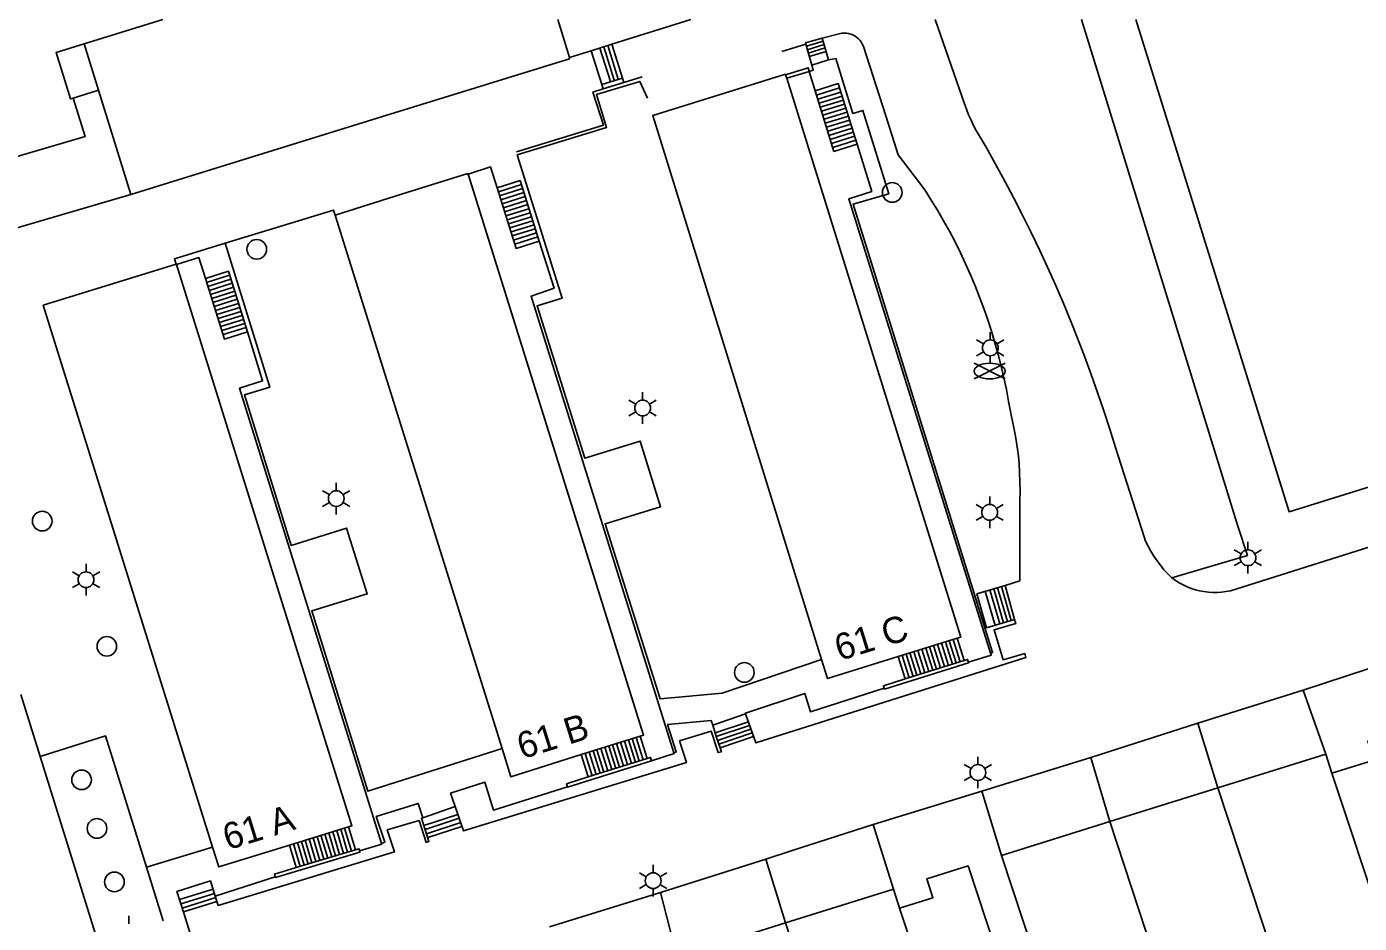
# Model space of a CAD drawing. Extents: x 122462 to 123306, y 485548 to 486417.
# Drawn here: x 122701.5 to 122777.6, y 486198.4 to 486249.6 of the extents above; entities that cross this region are included whole.
import ezdxf

# ---------------------------------------------------------------- set-up
doc = ezdxf.new("R2010")
doc.units = 0
for name, color, linetype in [('Level 1', 7, 'Continuous'), ('Level 17', 7, 'Continuous'), ('Level 19', 7, 'Continuous'), ('Level 21', 7, 'Continuous'), ('Level 31', 7, 'Continuous'), ('Level 33', 7, 'Continuous'), ('Level 4', 7, 'Continuous'), ('Level 5', 7, 'Continuous'), ('Level 50', 7, 'Continuous'), ('Level 52', 7, 'Continuous'), ('Level 53', 7, 'Continuous'), ('Level 58', 7, 'Continuous')]:
    doc.layers.add(name, color=color, linetype=linetype)

msp = doc.modelspace()

# ---------------------------------------------------------------- linework, layer by layer
at = {"layer": 'Level 1'}
for p, q in [((122704.806, 486248.607), (122709.3, 486250)), ((122739.426, 486250), (122734.916, 486248.585)), ((122734.916, 486248.585), (122733.743, 486248.217)), ((122733.743, 486248.217), (122732.497, 486247.826)), ((122744.836, 486246.849), (122744.901, 486246.641)), ((122728.649, 486208.4), (122719.125, 486238.839)), ((122710.053, 486236.037), (122710.064, 486236.01)), ((122754.637, 486214.699), (122751.263, 486213.648)), ((122780.735, 486213.823), (122774.385, 486211.733)), ((122701.191, 486211.491), (122702.294, 486207.955)), ((122774.385, 486211.733), (122768.357, 486209.846)), ((122768.357, 486209.846), (122762.257, 486207.893)), ((122736.54, 486209.108), (122733.171, 486208.054)), ((122769.508, 486206.159), (122775.679, 486208.086)), ((122775.679, 486208.086), (122776.018, 486207)), ((122702.294, 486207.955), (122706.11, 486195.719)), ((122762.257, 486207.893), (122756.038, 486205.965)), ((122756.038, 486205.965), (122749.842, 486204.065)), ((122763.336, 486204.232), (122769.508, 486206.159)), ((122757.165, 486202.305), (122763.336, 486204.232)), ((122719.89, 486203.937), (122716.522, 486202.896)), ((122743.708, 486202.097), (122737.689, 486200.198)), ((122760.501, 486192.189), (122757.165, 486202.305)), ((122737.689, 486200.198), (122731.364, 486198.223)), ((122744.822, 486198.451), (122750.993, 486200.378)), ((122750.993, 486200.378), (122751.331, 486199.294)), ((122738.65, 486196.524), (122744.822, 486198.451))]:
    msp.add_line(p, q, dxfattribs=at)
for points in [[(122780.782, 486224.161), (122773.57, 486221.91), (122764.823, 486250)], [(122704.175, 486245.515), (122704.015, 486245.466), (122703.196, 486248.108), (122704.806, 486248.607)], [(122732.497, 486247.826), (122732.509, 486247.762), (122721.776, 486244.438), (122707.472, 486240.007)], [(122746.894, 486213.482), (122737.25, 486244.529), (122744.826, 486246.877), (122744.836, 486246.849)], [(122744.901, 486246.641), (122754.828, 486214.758), (122754.637, 486214.699)], [(122698.105, 486241.345), (122704.857, 486243.315), (122704.175, 486245.515)], [(122719.125, 486238.839), (122722.916, 486240.025), (122726.706, 486241.211), (122726.715, 486241.182)], [(122726.715, 486241.182), (122736.73, 486209.167), (122736.54, 486209.108)], [(122707.472, 486240.007), (122699.259, 486237.61), (122699.226, 486237.726)], [(122712.133, 486202.784), (122702.462, 486233.692), (122710.053, 486236.037)], [(122710.064, 486236.01), (122720.079, 486203.995), (122719.89, 486203.937)], [(122751.263, 486213.648), (122747.231, 486212.391), (122746.894, 486213.482)], [(122776.018, 486207), (122778.405, 486207.745), (122778.066, 486208.831), (122781.851, 486210.013)], [(122733.171, 486208.054), (122729.15, 486206.795), (122728.649, 486208.4)], [(122749.842, 486204.065), (122745.162, 486202.563), (122743.708, 486202.097)], [(122716.522, 486202.896), (122712.488, 486201.65), (122712.133, 486202.784)], [(122751.331, 486199.294), (122753.241, 486199.89), (122752.903, 486200.974), (122755.256, 486201.709), (122757.349, 486195.363), (122756.4, 486195.05), (122757.497, 486191.726), (122757.179, 486191.095), (122754.363, 486190.167)]]:
    msp.add_lwpolyline(points, dxfattribs=at)
at = {"layer": 'Level 17'}
for p, q in [((122745.986, 486248.586), (122744.621, 486248.168)), ((122744.901, 486246.641), (122746.181, 486247.04)), ((122746.526, 486245.927), (122746.181, 486247.04)), ((122734.428, 486246.034), (122734.348, 486246.288)), ((122735.601, 486246.402), (122734.428, 486246.034)), ((122735.521, 486246.657), (122735.601, 486246.402)), ((122735.601, 486246.402), (122736.644, 486246.729)), ((122742.549, 486210.39), (122740.675, 486209.741)), ((122725.982, 486205.088), (122724.136, 486204.451)), ((122712.133, 486202.784), (122708.351, 486201.643)), ((122709.305, 486198.576), (122708.351, 486201.643)), ((122715.707, 486201.077), (122712.285, 486199.973))]:
    msp.add_line(p, q, dxfattribs=at)
for points in [[(122753.367, 486250), (122755.04, 486245.19), (122755.155, 486244.874), (122755.282, 486244.562), (122755.418, 486244.255), (122755.565, 486243.952), (122755.722, 486243.655), (122756.275, 486242.705), (122756.815, 486241.747), (122757.343, 486240.782), (122757.857, 486239.81), (122758.359, 486238.832), (122758.847, 486237.847), (122759.323, 486236.855), (122759.785, 486235.858), (122760.234, 486234.854), (122760.669, 486233.844), (122761.091, 486232.829), (122761.499, 486231.808), (122761.894, 486230.782), (122762.275, 486229.75), (122762.643, 486228.714), (122762.996, 486227.673), (122763.336, 486226.627), (122763.662, 486225.577), (122765.294, 486220.475), (122765.383, 486220.235), (122765.527, 486219.945), (122765.683, 486219.662), (122765.853, 486219.386), (122766.034, 486219.118), (122766.228, 486218.859), (122766.433, 486218.608), (122766.65, 486218.368), (122766.877, 486218.137)], [(122761.733, 486250), (122761.733, 486249.999), (122770.655, 486221.09), (122771.193, 486219.422), (122766.877, 486218.137)], [(122746.93, 486248.939), (122748.045, 486249.217), (122748.175, 486249.227), (122748.306, 486249.222), (122748.435, 486249.202), (122748.561, 486249.167), (122748.682, 486249.118), (122748.797, 486249.055), (122748.904, 486248.98), (122749.001, 486248.892), (122749.088, 486248.795), (122749.163, 486248.687), (122749.225, 486248.572), (122749.273, 486248.451), (122750.559, 486244.51), (122751.258, 486242.285), (122752.78, 486240.277), (122753.151, 486239.697), (122753.509, 486239.11), (122753.855, 486238.515), (122754.188, 486237.913), (122754.508, 486237.303), (122754.815, 486236.687), (122755.109, 486236.065), (122755.39, 486235.437), (122755.657, 486234.802), (122755.91, 486234.163), (122756.15, 486233.517), (122756.376, 486232.867), (122756.587, 486232.213), (122756.785, 486231.554), (122756.969, 486230.89), (122757.139, 486230.223), (122757.294, 486229.553), (122757.435, 486228.879), (122757.562, 486228.203), (122757.949, 486226.217), (122758.113, 486225.229), (122758.159, 486224.691), (122758.191, 486224.153), (122758.21, 486223.614), (122758.215, 486223.074), (122758.207, 486222.535), (122758.201, 486217.978), (122757.36, 486217.7), (122755.754, 486217.236), (122756.309, 486215.281), (122757.899, 486215.772), (122757.969, 486215.528), (122756.737, 486215.18), (122757.251, 486213.463), (122758.493, 486213.824), (122758.548, 486213.591), (122743.137, 486208.722), (122742.549, 486210.39)], [(122756.538, 486213.842), (122756.652, 486213.878), (122748.696, 486239.466), (122750.725, 486240.06), (122749.252, 486244.811), (122748.676, 486244.632), (122747.711, 486247.78), (122747.29, 486247.69)], [(122746.328, 486247.4), (122746.417, 486247.114), (122746.181, 486247.04)], [(122736.951, 486245.512), (122736.523, 486246.468), (122734.037, 486245.716), (122734.617, 486243.844), (122729.522, 486242.274), (122732.09, 486234.097), (122730.652, 486233.654), (122733.372, 486224.966), (122736.528, 486225.941), (122737.69, 486222.197), (122734.535, 486221.218), (122737.673, 486211.238), (122741.206, 486211.567), (122746.894, 486213.482)], [(122734.428, 486246.034), (122733.836, 486245.848), (122734.441, 486243.969), (122729.484, 486242.449)], [(122756.538, 486213.842), (122748.436, 486239.762), (122749.749, 486240.186), (122748.914, 486242.882)], [(122726.715, 486241.182), (122727.999, 486241.584), (122728.371, 486240.393)], [(122712.843, 486237.227), (122719.038, 486239.125), (122719.125, 486238.839)], [(122710.053, 486236.037), (122709.96, 486236.344), (122712.843, 486237.227)], [(122728.649, 486208.4), (122721, 486205.963), (122717.794, 486216.269), (122720.962, 486217.226), (122719.781, 486220.978), (122716.621, 486219.995), (122713.944, 486228.582), (122715.393, 486229.029), (122712.843, 486237.227)], [(122738.459, 486208.165), (122730.306, 486234.208), (122731.617, 486234.671), (122730.771, 486237.352)], [(122710.064, 486236.01), (122711.347, 486236.412), (122711.72, 486235.221)], [(122721.777, 486202.994), (122713.672, 486228.961), (122714.985, 486229.373), (122714.119, 486232.18)], [(122794.647, 486225.097), (122770.22, 486217.41), (122769.972, 486217.363), (122769.722, 486217.331), (122769.471, 486217.314), (122769.218, 486217.314), (122768.967, 486217.329), (122768.716, 486217.359), (122768.468, 486217.405), (122768.224, 486217.466), (122767.983, 486217.542), (122767.748, 486217.633), (122767.519, 486217.739), (122767.297, 486217.858), (122767.083, 486217.991), (122766.877, 486218.137)], [(122756.538, 486213.842), (122756.571, 486213.736), (122755.273, 486213.329)], [(122742.549, 486210.39), (122742.538, 486210.422), (122745.932, 486211.549), (122746.251, 486210.5), (122750.464, 486211.854)], [(122725.982, 486205.088), (122726.447, 486203.699), (122739.174, 486207.603), (122738.782, 486208.846), (122740.581, 486209.395), (122740.978, 486208.171), (122741.169, 486208.222), (122741.094, 486208.444), (122740.877, 486209.09), (122740.675, 486209.741)], [(122740.675, 486209.741), (122740.596, 486209.996), (122738.102, 486209.765), (122738.598, 486208.209), (122738.459, 486208.165)], [(122702.294, 486207.955), (122706.026, 486209.12), (122708.351, 486201.643)], [(122738.459, 486208.165), (122738.476, 486208.111), (122737.181, 486207.704)], [(122732.382, 486206.227), (122728.173, 486204.881), (122727.668, 486206.49), (122725.711, 486205.859), (122725.982, 486205.088)], [(122721.777, 486202.994), (122721.967, 486203.06), (122721.468, 486204.528), (122723.865, 486205.268), (122724.136, 486204.451)], [(122724.136, 486204.451), (122724.054, 486204.423), (122724.481, 486203.099), (122724.315, 486203.047), (122723.92, 486204.295), (122722.103, 486203.759), (122722.508, 486202.5), (122712.453, 486199.448), (122712.285, 486199.973)], [(122721.777, 486202.994), (122721.79, 486202.953), (122720.518, 486202.559)], [(122713.74, 486192.745), (122713.421, 486192.643), (122712.875, 486194.383), (122718.945, 486196.153), (122718.874, 486196.31), (122711.969, 486194.245), (122710.502, 486198.949), (122710.098, 486200.244), (122712.007, 486200.847), (122712.285, 486199.973)]]:
    msp.add_lwpolyline(points, dxfattribs=at)
at = {"layer": 'Level 19'}
for p, q in [((122778.917, 486198.257), (122776.018, 486207)), ((122772.778, 486196.235), (122769.508, 486206.159)), ((122766.64, 486194.212), (122763.336, 486204.232)), ((122754.363, 486190.167), (122751.331, 486199.294)), ((122748.225, 486188.145), (122744.822, 486198.451))]:
    msp.add_line(p, q, dxfattribs=at)
msp.add_lwpolyline([(122744.836, 486246.849), (122746.117, 486247.246), (122746.181, 486247.04)], dxfattribs=at)
at = {"layer": 'Level 21'}
for p, q in [((122751.663, 486212.375), (122755.032, 486213.431)), ((122736.937, 486207.837), (122733.571, 486206.78)), ((122720.281, 486202.621), (122716.903, 486201.613))]:
    msp.add_line(p, q, dxfattribs=at)
for points in [[(122755.032, 486213.431), (122755.222, 486213.491), (122755.24, 486213.435), (122755.273, 486213.329)], [(122755.273, 486213.329), (122755.282, 486213.3), (122750.483, 486211.795), (122750.464, 486211.854)], [(122750.464, 486211.854), (122750.423, 486211.986), (122751.663, 486212.375)], [(122732.382, 486206.227), (122732.391, 486206.2), (122737.181, 486207.704)], [(122737.181, 486207.704), (122737.164, 486207.758), (122737.121, 486207.895), (122736.937, 486207.837)], [(122733.571, 486206.78), (122732.331, 486206.391), (122732.382, 486206.227)], [(122715.707, 486201.077), (122715.715, 486201.049), (122720.539, 486202.489), (122720.518, 486202.559)], [(122720.518, 486202.559), (122720.482, 486202.681), (122720.281, 486202.621)], [(122716.903, 486201.613), (122715.658, 486201.241), (122715.707, 486201.077)]]:
    msp.add_lwpolyline(points, dxfattribs=at)
at = {"layer": 'Level 31'}
for p, q in [((122734.916, 486248.585), (122735.521, 486246.657)), ((122746.328, 486247.4), (122745.986, 486248.586)), ((122746.93, 486248.939), (122747.29, 486247.69)), ((122734.348, 486246.288), (122733.743, 486248.217)), ((122747.29, 486247.69), (122746.328, 486247.4)), ((122735.521, 486246.657), (122734.348, 486246.288)), ((122754.637, 486214.699), (122755.032, 486213.431)), ((122751.663, 486212.375), (122751.263, 486213.648)), ((122736.54, 486209.108), (122736.937, 486207.837)), ((122733.571, 486206.78), (122733.171, 486208.054)), ((122719.89, 486203.937), (122720.281, 486202.621)), ((122716.903, 486201.613), (122716.522, 486202.896))]:
    msp.add_line(p, q, dxfattribs=at)
for points in [[(122745.986, 486248.586), (122745.965, 486248.659), (122746.93, 486248.939)], [(122746.526, 486245.927), (122747.844, 486246.337), (122748.914, 486242.882)], [(122748.914, 486242.882), (122747.596, 486242.472), (122746.526, 486245.927)], [(122728.371, 486240.393), (122729.681, 486240.806), (122730.771, 486237.352)], [(122730.771, 486237.352), (122729.453, 486236.936), (122728.371, 486240.393)], [(122711.72, 486235.221), (122713.029, 486235.634), (122714.119, 486232.18)], [(122714.119, 486232.18), (122712.801, 486231.764), (122711.72, 486235.221)]]:
    msp.add_lwpolyline(points, dxfattribs=at)
at = {"layer": 'Level 33'}
for p, q in [((122734.236, 486248.371), (122734.838, 486246.453)), ((122734.457, 486248.441), (122735.057, 486246.53)), ((122734.688, 486248.513), (122735.288, 486246.601)), ((122746.983, 486248.757), (122746.02, 486248.467)), ((122747.038, 486248.565), (122746.076, 486248.275)), ((122747.094, 486248.372), (122746.131, 486248.082)), ((122747.149, 486248.18), (122746.187, 486247.89)), ((122746.602, 486245.682), (122747.915, 486246.09)), ((122746.673, 486245.452), (122747.986, 486245.861)), ((122746.744, 486245.223), (122748.058, 486245.632)), ((122746.815, 486244.994), (122748.133, 486245.404)), ((122746.886, 486244.764), (122748.204, 486245.175)), ((122746.957, 486244.535), (122748.275, 486244.945)), ((122747.028, 486244.306), (122748.346, 486244.716)), ((122747.099, 486244.077), (122748.417, 486244.487)), ((122747.17, 486243.848), (122748.488, 486244.258)), ((122747.241, 486243.618), (122748.559, 486244.029)), ((122747.312, 486243.388), (122748.63, 486243.799)), ((122747.383, 486243.159), (122748.701, 486243.57)), ((122747.454, 486242.93), (122748.772, 486243.34)), ((122747.525, 486242.701), (122748.843, 486243.111)), ((122728.443, 486240.164), (122729.753, 486240.577)), ((122728.515, 486239.935), (122729.825, 486240.348)), ((122728.586, 486239.705), (122729.898, 486240.119)), ((122728.658, 486239.476), (122729.97, 486239.891)), ((122728.73, 486239.247), (122730.042, 486239.662)), ((122728.801, 486239.018), (122730.114, 486239.433)), ((122728.877, 486238.791), (122730.187, 486239.204)), ((122728.949, 486238.562), (122730.259, 486238.975)), ((122729.021, 486238.333), (122730.331, 486238.746)), ((122729.094, 486238.104), (122730.403, 486238.517)), ((122729.166, 486237.875), (122730.476, 486238.288)), ((122729.238, 486237.646), (122730.548, 486238.06)), ((122729.31, 486237.417), (122730.62, 486237.831)), ((122729.382, 486237.188), (122730.692, 486237.602)), ((122711.791, 486234.992), (122713.102, 486235.405)), ((122711.863, 486234.763), (122713.174, 486235.176)), ((122711.935, 486234.534), (122713.246, 486234.947)), ((122712.006, 486234.304), (122713.318, 486234.718)), ((122712.078, 486234.075), (122713.391, 486234.49)), ((122712.15, 486233.846), (122713.463, 486234.261)), ((122712.221, 486233.617), (122713.535, 486234.032)), ((122712.298, 486233.39), (122713.607, 486233.803)), ((122712.37, 486233.161), (122713.679, 486233.574)), ((122712.442, 486232.932), (122713.752, 486233.345)), ((122712.514, 486232.703), (122713.824, 486233.116)), ((122712.586, 486232.474), (122713.896, 486232.887)), ((122712.659, 486232.245), (122713.968, 486232.659)), ((122712.731, 486232.016), (122714.041, 486232.43)), ((122756.234, 486217.375), (122756.796, 486215.431)), ((122756.501, 486217.452), (122757.061, 486215.513)), ((122756.719, 486217.515), (122757.278, 486215.58)), ((122756.938, 486217.578), (122757.495, 486215.647)), ((122757.157, 486217.641), (122757.713, 486215.715)), ((122757.36, 486217.7), (122757.899, 486215.772)), ((122752.833, 486214.137), (122753.232, 486212.867)), ((122753.057, 486214.207), (122753.456, 486212.937)), ((122753.283, 486214.277), (122753.681, 486213.008)), ((122753.507, 486214.347), (122753.905, 486213.078)), ((122753.731, 486214.416), (122754.129, 486213.148)), ((122753.955, 486214.486), (122754.353, 486213.219)), ((122754.179, 486214.556), (122754.577, 486213.289)), ((122754.404, 486214.626), (122754.802, 486213.359)), ((122751.487, 486213.718), (122751.887, 486212.445)), ((122751.711, 486213.788), (122752.111, 486212.515)), ((122751.935, 486213.857), (122752.335, 486212.586)), ((122752.16, 486213.928), (122752.56, 486212.656)), ((122752.385, 486213.997), (122752.784, 486212.726)), ((122752.609, 486214.067), (122753.008, 486212.797)), ((122740.808, 486209.294), (122742.71, 486209.934)), ((122740.88, 486209.081), (122742.784, 486209.722)), ((122736.037, 486207.554), (122735.637, 486208.828)), ((122736.261, 486207.624), (122735.861, 486208.898)), ((122736.486, 486207.695), (122736.086, 486208.969)), ((122736.71, 486207.765), (122736.31, 486209.039)), ((122740.951, 486208.868), (122742.859, 486209.51)), ((122741.025, 486208.651), (122742.935, 486209.294)), ((122741.094, 486208.444), (122743.008, 486209.089)), ((122733.795, 486206.85), (122733.395, 486208.124)), ((122734.019, 486206.92), (122733.619, 486208.194)), ((122734.243, 486206.991), (122733.843, 486208.265)), ((122734.468, 486207.061), (122734.068, 486208.335)), ((122734.692, 486207.132), (122734.292, 486208.406)), ((122734.916, 486207.202), (122734.516, 486208.476)), ((122735.14, 486207.272), (122734.74, 486208.546)), ((122735.364, 486207.343), (122734.964, 486208.617)), ((122735.589, 486207.413), (122735.189, 486208.687)), ((122735.813, 486207.484), (122735.413, 486208.758)), ((122724.187, 486204.01), (122726.136, 486204.638)), ((122724.257, 486203.792), (122726.208, 486204.421)), ((122718.704, 486202.15), (122718.318, 486203.451)), ((122718.929, 486202.217), (122718.542, 486203.52)), ((122719.154, 486202.285), (122718.767, 486203.59)), ((122719.38, 486202.352), (122718.992, 486203.659)), ((122719.605, 486202.419), (122719.216, 486203.728)), ((122719.83, 486202.486), (122719.441, 486203.798)), ((122720.056, 486202.554), (122719.666, 486203.867)), ((122724.338, 486203.544), (122726.29, 486204.174)), ((122724.407, 486203.328), (122726.361, 486203.958)), ((122717.128, 486201.68), (122716.746, 486202.965)), ((122717.353, 486201.747), (122716.971, 486203.035)), ((122717.579, 486201.814), (122717.196, 486203.104)), ((122717.804, 486201.882), (122717.42, 486203.174)), ((122718.029, 486201.949), (122717.644, 486203.243)), ((122718.254, 486202.014), (122717.869, 486203.312)), ((122718.479, 486202.083), (122718.094, 486203.382)), ((122710.242, 486199.784), (122712.156, 486200.381)), ((122710.318, 486199.537), (122712.234, 486200.135)), ((122710.391, 486199.304), (122712.308, 486199.902)), ((122710.461, 486199.079), (122712.38, 486199.677))]:
    msp.add_line(p, q, dxfattribs=at)
at = {"layer": 'Level 4'}
for p, q in [((122704.806, 486248.607), (122705.625, 486245.965)), ((122705.625, 486245.965), (122704.175, 486245.515)), ((122775.679, 486208.086), (122774.385, 486211.733)), ((122769.508, 486206.159), (122768.357, 486209.846)), ((122763.336, 486204.232), (122762.257, 486207.893)), ((122757.165, 486202.305), (122756.038, 486205.965)), ((122750.993, 486200.378), (122749.842, 486204.065)), ((122744.822, 486198.451), (122743.708, 486202.097)), ((122738.65, 486196.524), (122737.689, 486200.198))]:
    msp.add_line(p, q, dxfattribs=at)
at = {"layer": 'Level 5'}
for p, q in [((122731.842, 486250), (122732.497, 486247.826)), ((122707.472, 486240.007), (122705.625, 486245.965))]:
    msp.add_line(p, q, dxfattribs=at)
at = {"layer": 'Level 50'}
for p, q in [((122756.13, 486231.49), (122755.74, 486231.715)), ((122756.52, 486231.715), (122756.52, 486232.165)), ((122757.299, 486231.715), (122756.909, 486231.49)), ((122756.13, 486231.04), (122755.74, 486230.815)), ((122757.299, 486230.815), (122756.909, 486231.04)), ((122756.52, 486230.365), (122756.52, 486230.815)), ((122736.675, 486228.285), (122736.675, 486228.735)), ((122736.285, 486228.06), (122735.895, 486228.285)), ((122737.454, 486228.285), (122737.064, 486228.06)), ((122736.285, 486227.61), (122735.895, 486227.385)), ((122736.675, 486226.935), (122736.675, 486227.385)), ((122737.454, 486227.385), (122737.064, 486227.61)), ((122719.188, 486223.114), (122719.188, 486223.564)), ((122718.798, 486222.889), (122718.408, 486223.114)), ((122719.967, 486223.114), (122719.577, 486222.889)), ((122756.484, 486222.326), (122756.484, 486222.776)), ((122718.798, 486222.439), (122718.408, 486222.214)), ((122719.188, 486221.764), (122719.188, 486222.214)), ((122719.967, 486222.214), (122719.577, 486222.439)), ((122756.094, 486222.101), (122755.704, 486222.326)), ((122757.263, 486222.326), (122756.873, 486222.101)), ((122756.094, 486221.651), (122755.704, 486221.426)), ((122756.484, 486220.976), (122756.484, 486221.426)), ((122757.263, 486221.426), (122756.873, 486221.651)), ((122771.225, 486219.738), (122771.225, 486220.188)), ((122770.835, 486219.513), (122770.445, 486219.738)), ((122772.004, 486219.738), (122771.614, 486219.513)), ((122704.907, 486218.484), (122704.907, 486218.934)), ((122770.835, 486219.063), (122770.445, 486218.838)), ((122771.225, 486218.388), (122771.225, 486218.838)), ((122772.004, 486218.838), (122771.614, 486219.063)), ((122704.517, 486218.259), (122704.127, 486218.484)), ((122705.686, 486218.484), (122705.296, 486218.259)), ((122704.517, 486217.809), (122704.127, 486217.584)), ((122704.907, 486217.134), (122704.907, 486217.584)), ((122705.686, 486217.584), (122705.296, 486217.809)), ((122755.423, 486207.262), (122755.033, 486207.487)), ((122755.813, 486207.487), (122755.813, 486207.937)), ((122756.592, 486207.487), (122756.202, 486207.262)), ((122755.423, 486206.812), (122755.033, 486206.587)), ((122755.813, 486206.137), (122755.813, 486206.587)), ((122756.592, 486206.587), (122756.202, 486206.812)), ((122736.886, 486201.088), (122736.496, 486201.313)), ((122737.276, 486201.313), (122737.276, 486201.763)), ((122738.055, 486201.313), (122737.665, 486201.088)), ((122736.886, 486200.638), (122736.496, 486200.413)), ((122737.276, 486199.963), (122737.276, 486200.413)), ((122738.055, 486200.413), (122737.665, 486200.638)), ((122707.353, 486198.409), (122707.353, 486198.859))]:
    msp.add_line(p, q, dxfattribs=at)
for centre in [(122756.52, 486231.265), (122736.675, 486227.835), (122719.188, 486222.664), (122756.484, 486221.876), (122771.225, 486219.288), (122704.907, 486218.034), (122755.813, 486207.037), (122737.276, 486200.863)]:
    msp.add_circle(centre, 0.45, dxfattribs=at)
at = {"layer": 'Level 52'}
for p, q in [((122755.592, 486229.493), (122757.373, 486230.383)), ((122755.592, 486230.383), (122757.373, 486229.493))]:
    msp.add_line(p, q, dxfattribs=at)
msp.add_ellipse((122756.482, 486229.936), major_axis=(0.89, 0), ratio=0.5, dxfattribs=at)
at = {"layer": 'Level 53'}
for centre in [(122750.924, 486240.132), (122714.652, 486236.887), (122702.405, 486221.381), (122706.095, 486214.232), (122742.482, 486212.745), (122704.651, 486206.618), (122705.534, 486203.845), (122706.53, 486200.796)]:
    msp.add_circle(centre, 0.56, dxfattribs=at)

# ---------------------------------------------------------------- texts
at = {"layer": 'Level 58'}
for s, rotation, p in [('61 C', 17.29258, (122747.918, 486213.392)), ('61 B', 17.38597, (122729.797, 486207.784)), ('61 A', 17.17265, (122712.997, 486202.592))]:
    msp.add_text(s, height=1.5, rotation=rotation, dxfattribs=at).set_placement(p)

doc.saveas('drawing.dxf')
